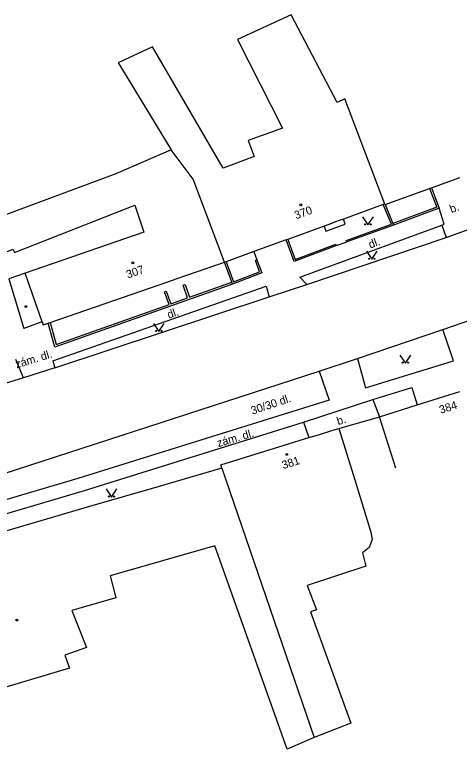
# Model space of a CAD drawing. Extents: x -577457 to -568404, y -1208466 to -1201387.
# Drawn here: x -574762.8 to -574721.6, y -1203992.5 to -1203924.3 of the extents above; entities that cross this region are included whole.
import ezdxf

# ---------------------------------------------------------------- set-up
doc = ezdxf.new("R2010")
doc.units = 0
for name, color, linetype in [('BUDOVY_MĚŘ', 7, 'Continuous'), ('BUDOVY_NEMĚŘ', 7, 'Continuous'), ('POMOC_POPIS', 7, 'Continuous'), ('ROZHRANÍ_PLOCH', 7, 'Continuous'), ('ZN_BUDOV', 7, 'Continuous'), ('ZN_DOPLŇKOVÉ', 7, 'Continuous'), ('ZN_KULTUR', 7, 'Continuous'), ('Č_POPIS_ORIENT', 7, 'Continuous')]:
    doc.layers.add(name, color=color, linetype=linetype)

msp = doc.modelspace()

# ---------------------------------------------------------------- linework, layer by layer
at = {"layer": 'BUDOVY_MĚŘ'}
for points in [[(-574728.46, -1203941.94), (-574724.33, -1203940.44)], [(-574724.33, -1203940.44), (-574724.17, -1203940.38)], [(-574728.63, -1203941.94), (-574732.33, -1203943.29)], [(-574728.48, -1203941.89), (-574728.63, -1203941.94)], [(-574728.48, -1203941.89), (-574728.46, -1203941.94)], [(-574733.69, -1203943.78), (-574734.12, -1203943.94)], [(-574732.33, -1203943.29), (-574732.81, -1203943.46)], [(-574734.12, -1203943.94), (-574737.5, -1203945.17)], [(-574737.5, -1203945.17), (-574737.64, -1203945.22)], [(-574737.64, -1203945.22), (-574737.84, -1203945.29)], [(-574740.63, -1203946.31), (-574743.22, -1203947.25)], [(-574740.44, -1203946.24), (-574740.63, -1203946.31)], [(-574743.22, -1203947.25), (-574743.36, -1203947.3)], [(-574747.74, -1203948.81), (-574743.36, -1203947.3)], [(-574759.54, -1203952.89), (-574748.62, -1203949.12)], [(-574761.38, -1203953.22), (-574761.99, -1203953.45)], [(-574760.28, -1203952.81), (-574760.57, -1203952.92)], [(-574760.28, -1203952.81), (-574760.18, -1203953.11), (-574759.71, -1203952.95)], [(-574759.71, -1203952.95), (-574759.54, -1203952.89)], [(-574728.98, -1203961.63), (-574725.48, -1203960.53)], [(-574727.47, -1203966.4), (-574728.98, -1203961.63)], [(-574733.32, -1203962.88), (-574732.75, -1203962.7)], [(-574732.75, -1203962.7), (-574731.27, -1203967.48)], [(-574743.62, -1203966.39), (-574743.71, -1203966.09), (-574735.54, -1203963.56)], [(-574735.54, -1203963.56), (-574734.65, -1203963.29)], [(-574743.62, -1203966.39), (-574747.33, -1203967.47)], [(-574749.43, -1203968.08), (-574755.88, -1203969.96)], [(-574755.88, -1203969.96), (-574767.58, -1203973.37), (-574765.01, -1203982.1)]]:
    msp.add_lwpolyline(points, dxfattribs=at)
at = {"layer": 'BUDOVY_NEMĚŘ'}
for points in [[(-574728.48, -1203941.89), (-574732.2, -1203932.13), (-574732.92, -1203932.47), (-574737.18, -1203924.33), (-574742.14, -1203926.64), (-574737.99, -1203934.85), (-574741.18, -1203936.01), (-574740.61, -1203937.48), (-574743.49, -1203938.57), (-574750.05, -1203927.3), (-574753.23, -1203928.8), (-574752.57, -1203929.86), (-574748.31, -1203936.85)], [(-574743.36, -1203947.3), (-574746.27, -1203939.58), (-574748.31, -1203936.85), (-574753.44, -1203939.09), (-574764.19, -1203943.07), (-574771.64, -1203946.51), (-574770.41, -1203949.21), (-574763, -1203946.08), (-574762.86, -1203946.39), (-574751.67, -1203942.01), (-574750.84, -1203944.49), (-574761.84, -1203948.29), (-574763.38, -1203948.82), (-574761.99, -1203953.45)], [(-574760.28, -1203952.81), (-574761.84, -1203948.29)], [(-574743.62, -1203966.39), (-574735.05, -1203991.39)], [(-574731.27, -1203967.48), (-574729.78, -1203972.34), (-574729.66, -1203973.01), (-574729.94, -1203973.74), (-574730.55, -1203974.26), (-574730.24, -1203975.49), (-574735.7, -1203977.28), (-574734.84, -1203979.53), (-574735.37, -1203979.72), (-574731.64, -1203990.06), (-574735.05, -1203991.39)], [(-574735.05, -1203991.39), (-574737.54, -1203992.47), (-574744.25, -1203973.59), (-574753.96, -1203976.39)], [(-574753.96, -1203976.39), (-574753.45, -1203978.42), (-574757.52, -1203979.58), (-574756.17, -1203983.04), (-574758.16, -1203983.74), (-574757.74, -1203984.94), (-574763.65, -1203986.72)]]:
    msp.add_lwpolyline(points, dxfattribs=at)
at = {"layer": 'ROZHRANÍ_PLOCH'}
for points in [[(-574723.2, -1203943.85), (-574722.97, -1203943.77), (-574723.44, -1203942.29)], [(-574736.38, -1203948.68), (-574723.2, -1203943.85)], [(-574734.12, -1203943.94), (-574733.95, -1203944.42), (-574732.16, -1203943.76), (-574732.33, -1203943.29)], [(-574723.2, -1203943.85), (-574722.8, -1203944.99)], [(-574722.8, -1203944.99), (-574719.98, -1203943.97)], [(-574735.71, -1203949.35), (-574722.8, -1203944.99)], [(-574740.63, -1203946.31), (-574740.35, -1203947.06)], [(-574723.11, -1203953.54), (-574708.83, -1203948.62)], [(-574736.38, -1203948.68), (-574735.71, -1203949.35)], [(-574759.28, -1203956.45), (-574739.5, -1203949.51)], [(-574739.5, -1203949.51), (-574739.22, -1203950.51)], [(-574739.22, -1203950.51), (-574735.71, -1203949.35)], [(-574759.11, -1203957.08), (-574739.22, -1203950.51)], [(-574731.03, -1203956.21), (-574730.28, -1203958.94), (-574722.12, -1203956.45), (-574723.11, -1203953.54)], [(-574731.03, -1203956.21), (-574723.11, -1203953.54)], [(-574762.01, -1203958.02), (-574762.73, -1203956.32)], [(-574759.28, -1203956.45), (-574759.11, -1203957.08)], [(-574734.59, -1203957.4), (-574731.03, -1203956.21)], [(-574770.03, -1203968.91), (-574734.59, -1203957.4)], [(-574759.11, -1203957.08), (-574762.01, -1203958.02)], [(-574734.59, -1203957.4), (-574733.66, -1203960.1)], [(-574762.01, -1203958.02), (-574783.13, -1203964.51)], [(-574729.6, -1203960.03), (-574725.98, -1203958.9), (-574725.48, -1203960.53)], [(-574733.66, -1203960.1), (-574756.97, -1203967.35)], [(-574736.02, -1203962.13), (-574729.6, -1203960.03)], [(-574729.6, -1203960.03), (-574728.98, -1203961.63)], [(-574756.35, -1203968.45), (-574736.02, -1203962.13)], [(-574736.02, -1203962.13), (-574735.54, -1203963.56)], [(-574756.97, -1203967.35), (-574774.86, -1203972.63)], [(-574769.02, -1203972.19), (-574756.35, -1203968.45)]]:
    msp.add_lwpolyline(points, dxfattribs=at)
at = {"layer": 'ZN_BUDOV'}
for centre in [(-574736.28, -1203941.97), (-574751.88, -1203947.34), (-574761.8, -1203951.41), (-574737.59, -1203965.11), (-574762.63, -1203980.48)]:
    msp.add_circle(centre, 0.0875, dxfattribs=at)
at = {"layer": 'ZN_DOPLŇKOVÉ'}
for points in [[(-574724.17, -1203940.38), (-574721.53, -1203939.42)], [(-574724.33, -1203940.44), (-574723.66, -1203942.19), (-574727.74, -1203943.69)], [(-574724.17, -1203940.38), (-574723.44, -1203942.29)], [(-574727.88, -1203943.76), (-574728.63, -1203941.94)], [(-574728.46, -1203941.94), (-574727.74, -1203943.69)], [(-574723.44, -1203942.29), (-574727.68, -1203943.85)], [(-574732.81, -1203943.46), (-574733.69, -1203943.78)], [(-574732.02, -1203945.4), (-574732.07, -1203945.26), (-574727.88, -1203943.76)], [(-574727.68, -1203943.85), (-574732.02, -1203945.4)], [(-574727.74, -1203943.69), (-574727.68, -1203943.85)], [(-574737.5, -1203945.17), (-574736.81, -1203947.04), (-574733.02, -1203945.6), (-574732.97, -1203945.74)], [(-574737.84, -1203945.29), (-574740.44, -1203946.24)], [(-574736.9, -1203947.23), (-574737.64, -1203945.22)], [(-574732.97, -1203945.74), (-574736.9, -1203947.23)], [(-574732.97, -1203945.74), (-574732.02, -1203945.4)], [(-574743.22, -1203947.25), (-574742.54, -1203949.11), (-574740.1, -1203948.18), (-574740.49, -1203947.11), (-574740.35, -1203947.06)], [(-574740.35, -1203947.06), (-574739.91, -1203948.27)], [(-574742.69, -1203949.14), (-574743.36, -1203947.3)], [(-574739.91, -1203948.27), (-574742.63, -1203949.31)], [(-574759.54, -1203952.89), (-574758.99, -1203954.93), (-574748.51, -1203951.2), (-574748.93, -1203950.04), (-574748.76, -1203949.98), (-574748.34, -1203951.14), (-574746.79, -1203950.59), (-574747.19, -1203949.43), (-574747.02, -1203949.37), (-574746.62, -1203950.53), (-574742.69, -1203949.14)], [(-574748.62, -1203949.12), (-574747.74, -1203948.81)], [(-574742.63, -1203949.31), (-574742.69, -1203949.14)], [(-574742.63, -1203949.31), (-574759.11, -1203955.16), (-574759.71, -1203952.95)], [(-574760.57, -1203952.92), (-574761.38, -1203953.22)], [(-574725.48, -1203960.53), (-574721.54, -1203959.29)], [(-574732.75, -1203962.7), (-574728.98, -1203961.63)], [(-574734.65, -1203963.29), (-574733.32, -1203962.88)], [(-574747.33, -1203967.47), (-574749.43, -1203968.08)]]:
    msp.add_lwpolyline(points, dxfattribs=at)
at = {"layer": 'ZN_KULTUR'}
for points in [[(-574730.55, -1203943.08), (-574730.05, -1203943.83), (-574729.55, -1203943.08)], [(-574730.19, -1203946.27), (-574729.69, -1203947.02), (-574729.19, -1203946.27)], [(-574749.95, -1203952.96), (-574749.45, -1203953.71), (-574748.95, -1203952.96)], [(-574727.08, -1203955.9), (-574726.58, -1203956.65), (-574726.08, -1203955.9)], [(-574754.34, -1203968.32), (-574753.84, -1203969.07), (-574753.34, -1203968.32)]]:
    msp.add_lwpolyline(points, dxfattribs=at)
for centre in [(-574730.3, -1203943.78), (-574729.8, -1203943.78), (-574729.94, -1203946.97), (-574729.44, -1203946.97), (-574749.7, -1203953.66), (-574749.2, -1203953.66), (-574726.83, -1203956.6), (-574726.33, -1203956.6), (-574754.09, -1203969.02), (-574753.59, -1203969.02)]:
    msp.add_circle(centre, 0.05, dxfattribs=at)

# ---------------------------------------------------------------- texts
at = {"layer": 'POMOC_POPIS'}
for s, rotation, p in [('b.', 20.02997, (-574722.31, -1203942.74)), ('dl.', 20.11999, (-574729.84, -1203946.03)), ('dl.', 19.34002, (-574748.53, -1203952.54)), ('zám. dl.', 17.05002, (-574762.64, -1203957.14)), ('30/30 dl.', 18.59999, (-574740.77, -1203961.44)), ('b.', 17.99002, (-574732.81, -1203962.41)), ('zám. dl.', 16.42, (-574743.94, -1203964.45))]:
    msp.add_text(s, height=0.75, rotation=rotation, dxfattribs=at).set_placement(p)
at = {"layer": 'Č_POPIS_ORIENT'}
for s, rotation, p in [('370', 19.79002, (-574736.72, -1203943.32)), ('307', 19.06001, (-574752.33, -1203948.81)), ('384', 17.58998, (-574723.3, -1203961.36)), ('381', 17.20002, (-574737.91, -1203966.49))]:
    msp.add_text(s, height=0.75, rotation=rotation, dxfattribs=at).set_placement(p)

doc.saveas('drawing.dxf')
